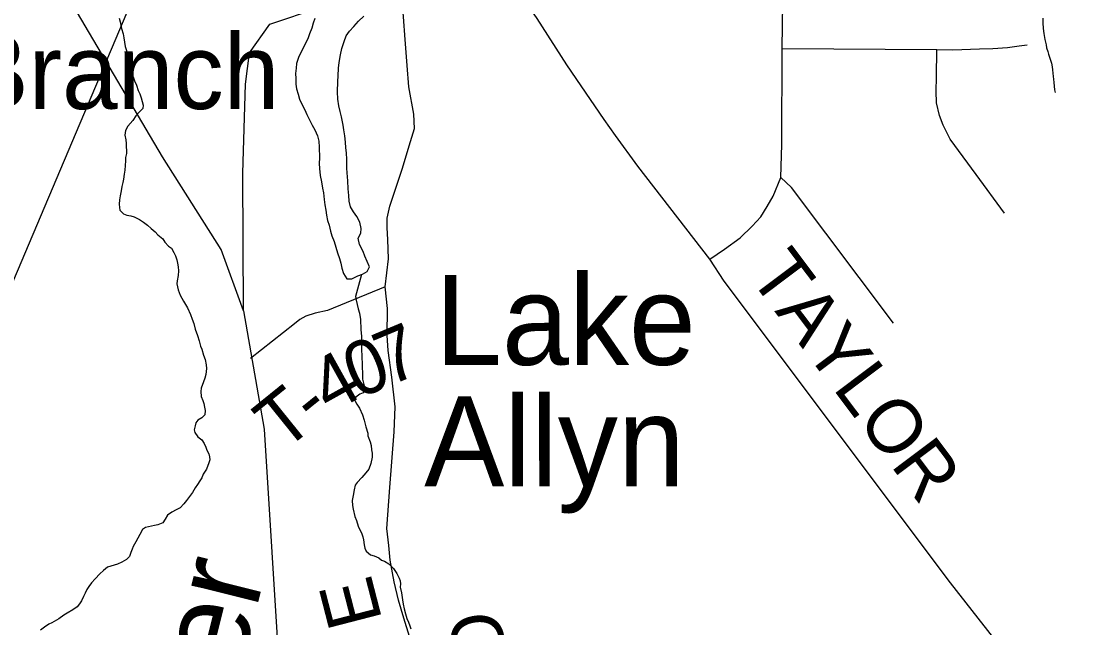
# Model space of a CAD drawing. Extents: x 0 to 34, y 0 to 22.
# Drawn here: x 7.873 to 8.429, y 15.698 to 16.017 of the extents above; entities that cross this region are included whole.
import ezdxf

# ---------------------------------------------------------------- set-up
doc = ezdxf.new("R2010")
doc.units = 0
for name, color, linetype in [('GM_X_Corporation', 7, 'Continuous'), ('GM_X_County_Road', 7, 'Continuous'), ('GM_X_County_Road_Text', 7, 'Continuous'), ('GM_X_Minor_Lake', 7, 'Continuous'), ('GM_X_Minor_Lake_Text', 7, 'Continuous'), ('GM_X_Minor_River', 7, 'Continuous'), ('GM_X_Minor_River_Text', 7, 'Continuous'), ('GM_X_Rail_Line', 7, 'Continuous'), ('GM_X_Township', 7, 'Continuous'), ('GM_X_Township_Road', 7, 'Continuous'), ('GM_X_Township_Road_Text', 7, 'Continuous'), ('GM_X_Unincorporated_Text', 7, 'Continuous')]:
    doc.layers.add(name, color=color, linetype=linetype)

msp = doc.modelspace()

# ---------------------------------------------------------------- linework, layer by layer
at = {"layer": 'GM_X_Corporation'}
msp.add_lwpolyline([(8.07623, 16.37167), (8.03576, 16.27564), (8.03331, 16.26987), (8.02574, 16.25202), (8.00303, 16.19841), (7.99579, 16.18133), (7.96749, 16.11454), (7.70278, 15.48987), (7.56193, 15.15588), (7.53361, 15.08872), (7.48819, 14.98101), (7.48543, 14.97447), (7.44826, 14.88634)], dxfattribs=at)
at = {"layer": 'GM_X_County_Road'}
for points in [[(8.23535, 15.89172), (8.19739, 15.94067), (8.18557, 15.9569), (8.1796, 15.96526), (8.16754, 15.98293), (8.16002, 15.99409), (8.14432, 16.01838), (8.13064, 16.03838), (8.12624, 16.04462), (8.12206, 16.04902), (8.11883, 16.05086), (8.11486, 16.05189), (8.10407, 16.05372), (8.07222, 16.05798)], [(8.07711, 15.69308), (8.0741, 15.70283), (8.07133, 15.71224), (8.06898, 15.72192), (8.0669, 15.73326), (8.06621, 15.741), (8.06511, 15.74999), (8.06671, 15.77158), (8.06911, 15.8008), (8.06954, 15.81393), (8.06784, 15.82959), (8.06587, 15.84371), (8.0653, 15.85161), (8.06551, 15.86573), (8.06424, 15.87719), (8.06608, 15.89191), (8.06572, 15.90215), (8.06539, 15.90834), (8.06539, 15.91342), (8.06668, 15.91971), (8.06894, 15.926), (8.07347, 15.93971), (8.07692, 15.95143), (8.07974, 15.96051), (8.07942, 15.96803), (8.07676, 15.98244), (8.07585, 15.99363), (8.07489, 16.00736), (8.07299, 16.03138)], [(8.442, 15.61944), (8.36202, 15.72137), (8.24287, 15.88014), (8.23535, 15.89172)]]:
    msp.add_lwpolyline(points, dxfattribs=at)
at = {"layer": 'GM_X_Minor_Lake'}
msp.add_lwpolyline([(8.02724, 16.01847), (8.02645, 16.01601), (8.02565, 16.01337), (8.02447, 16.01035), (8.02348, 16.0077), (8.02016, 16.0013), (8.0186, 15.99791), (8.0176, 15.9947), (8.01738, 15.99223), (8.01715, 15.98958), (8.0173, 15.98692), (8.01726, 15.98388), (8.0176, 15.98141), (8.01851, 15.97855), (8.01924, 15.97607), (8.02053, 15.97302), (8.02201, 15.97034), (8.02311, 15.96786), (8.02441, 15.96518), (8.02589, 15.96231), (8.02718, 15.95983), (8.02866, 15.95677), (8.02938, 15.95391), (8.02952, 15.95068), (8.02964, 15.94518), (8.02959, 15.94214), (8.02975, 15.93948), (8.03008, 15.93587), (8.03079, 15.93245), (8.03131, 15.92921), (8.03185, 15.92674), (8.03218, 15.92313), (8.03252, 15.92028), (8.03305, 15.91761), (8.03339, 15.91495), (8.03392, 15.9121), (8.03484, 15.90962), (8.03556, 15.90657), (8.03628, 15.90409), (8.03738, 15.90104), (8.03829, 15.89799), (8.0392, 15.89513), (8.04029, 15.89208), (8.04102, 15.8896), (8.04155, 15.88694), (8.04227, 15.88427), (8.04413, 15.8814), (8.04679, 15.88136), (8.04986, 15.88302), (8.05234, 15.88393), (8.05483, 15.88523), (8.056, 15.88768), (8.0549, 15.89054), (8.05361, 15.8934), (8.0527, 15.89588), (8.05085, 15.89952), (8.05013, 15.90275), (8.0515, 15.90539), (8.05173, 15.90785), (8.05101, 15.91128), (8.04934, 15.91415), (8.04767, 15.91664), (8.046, 15.91932), (8.04528, 15.92237), (8.04513, 15.92522), (8.0448, 15.92883), (8.04467, 15.933), (8.04435, 15.93718), (8.04419, 15.93965), (8.04406, 15.94421), (8.04393, 15.94782), (8.04358, 15.95029), (8.04343, 15.95333), (8.0431, 15.95675), (8.04257, 15.95979), (8.04223, 15.96226), (8.04134, 15.96664), (8.04062, 15.9695), (8.0399, 15.97255), (8.03938, 15.97597), (8.03924, 15.97977), (8.03932, 15.98527), (8.03955, 15.9883), (8.0398, 15.99229), (8.04003, 15.99532), (8.04085, 15.99929), (8.04147, 16.0027), (8.04266, 16.00629), (8.04384, 16.00931), (8.04558, 16.01175), (8.04771, 16.01418), (8.05022, 16.01699), (8.0531, 16.01961)], dxfattribs=at)
at = {"layer": 'GM_X_Minor_River'}
for points in [[(7.92427, 16.01865), (7.92481, 16.01674), (7.92551, 16.01311), (7.92623, 16.01044), (7.92657, 16.00834), (7.92744, 16.00376), (7.92798, 16.00166), (7.92886, 15.99784), (7.92902, 15.99594), (7.92991, 15.99231), (7.93045, 15.99059), (7.931, 15.98906), (7.93173, 15.98714), (7.93227, 15.98561), (7.93337, 15.98331), (7.93428, 15.98063), (7.93501, 15.97872), (7.93573, 15.97662), (7.93627, 15.97471), (7.93681, 15.97279), (7.93659, 15.97109), (7.93485, 15.96941), (7.93291, 15.96716), (7.93135, 15.96471), (7.92883, 15.96172), (7.92746, 15.95946), (7.92723, 15.95699), (7.92776, 15.95451), (7.92791, 15.95261), (7.92788, 15.9507), (7.92804, 15.94918), (7.92802, 15.94747), (7.9276, 15.9452), (7.92757, 15.94349), (7.92711, 15.93855), (7.92688, 15.93646), (7.92646, 15.93381), (7.92605, 15.9321), (7.92563, 15.93002), (7.92521, 15.92774), (7.92479, 15.92509), (7.92437, 15.92301), (7.92414, 15.92073), (7.92431, 15.91901), (7.92447, 15.91749), (7.92653, 15.91555), (7.92823, 15.91495), (7.93031, 15.91454), (7.93202, 15.91413), (7.93484, 15.91256), (7.9371, 15.91119), (7.93916, 15.90963), (7.94104, 15.90789), (7.9431, 15.90614), (7.94459, 15.90459), (7.94722, 15.90245), (7.94833, 15.90072), (7.9502, 15.8986), (7.9517, 15.89762), (7.95299, 15.89532), (7.95391, 15.89359), (7.95464, 15.89149), (7.95498, 15.88958), (7.95533, 15.88767), (7.95549, 15.88558), (7.95526, 15.88311), (7.95483, 15.88027), (7.95461, 15.87875), (7.95532, 15.8757), (7.95641, 15.87282), (7.95807, 15.86956), (7.9601, 15.86611), (7.96176, 15.86266), (7.96266, 15.86017)], [(8.41072, 16.01871), (8.41068, 16.01624), (8.41082, 16.0132), (8.41115, 16.01053), (8.41167, 16.00748), (8.41238, 16.00461), (8.41255, 16.00309), (8.41327, 16.00117), (8.41363, 15.99965), (8.41453, 15.99697), (8.41526, 15.99486), (8.41561, 15.99296), (8.41577, 15.99143), (8.41609, 15.98801), (8.41626, 15.98648)], [(8.41626, 15.98648), (8.41642, 15.98477), (8.41658, 15.98286), (8.41674, 15.98096), (8.41709, 15.97943)], [(8.05181, 15.88374), (8.0486, 15.87217), (8.04895, 15.87026), (8.05001, 15.86568), (8.05073, 15.86338), (8.05124, 15.85995), (8.05154, 15.85481), (8.05185, 15.85101), (8.05176, 15.84569), (8.05204, 15.83922), (8.0522, 15.8375), (8.05214, 15.83408), (8.0523, 15.83256), (8.05227, 15.83047), (8.05243, 15.82856), (8.05332, 15.82513), (8.05386, 15.82322), (8.05268, 15.82133), (8.05096, 15.8206), (8.04885, 15.81912), (8.04825, 15.81742), (8.04936, 15.8155), (8.05084, 15.81338), (8.0523, 15.80975), (8.05321, 15.80707), (8.0541, 15.80344), (8.05518, 15.80019), (8.05516, 15.79867), (8.05643, 15.79561), (8.05697, 15.7937), (8.05712, 15.79141), (8.05748, 15.78969), (8.05744, 15.7876), (8.05681, 15.78419), (8.05562, 15.78117), (8.05407, 15.7793), (8.05194, 15.77686), (8.04961, 15.77424), (8.04845, 15.77274), (8.04803, 15.77028), (8.0474, 15.76725), (8.04698, 15.76479), (8.04713, 15.76212), (8.04748, 15.76021), (8.04836, 15.75621), (8.04927, 15.7541), (8.04999, 15.75124), (8.05201, 15.74721), (8.05255, 15.74549), (8.0529, 15.74396), (8.05324, 15.74129), (8.05359, 15.73958), (8.05433, 15.73804), (8.05657, 15.7361), (8.05847, 15.7355), (8.06092, 15.73451), (8.06242, 15.73334), (8.06393, 15.73274), (8.06619, 15.73137), (8.06862, 15.72886), (8.07048, 15.72636), (8.07158, 15.72387), (8.07212, 15.72234), (8.07229, 15.72081), (8.07226, 15.7191), (8.07297, 15.71605), (8.07348, 15.71243), (8.07382, 15.71014), (8.07435, 15.70766), (8.07506, 15.70499), (8.07578, 15.7025), (8.07651, 15.70059), (8.07724, 15.69868), (8.07778, 15.69715)], [(7.96266, 15.86017), (7.96358, 15.85787), (7.96429, 15.85482), (7.96537, 15.85157), (7.96627, 15.8487), (7.96699, 15.84602), (7.96772, 15.8443), (7.96862, 15.84124), (7.96953, 15.83895), (7.97005, 15.83608), (7.97021, 15.83418), (7.96978, 15.83096), (7.96936, 15.82906), (7.96857, 15.82718), (7.96738, 15.82377), (7.96716, 15.82207), (7.9673, 15.8194), (7.96822, 15.8173), (7.96876, 15.81577), (7.96911, 15.81386), (7.96946, 15.81214), (7.96923, 15.80986), (7.96768, 15.80818), (7.96557, 15.80708), (7.9646, 15.80557), (7.96419, 15.80406), (7.96378, 15.80198), (7.96413, 15.80045), (7.96561, 15.79814), (7.96768, 15.79658), (7.96898, 15.79466), (7.96989, 15.79274), (7.97044, 15.79121), (7.97136, 15.7893), (7.97171, 15.78777), (7.97187, 15.78606), (7.97147, 15.78454), (7.97027, 15.78114), (7.96852, 15.77851), (7.96772, 15.77662), (7.96675, 15.77512), (7.96538, 15.77305), (7.96421, 15.77136), (7.96284, 15.76891), (7.95973, 15.76479), (7.95818, 15.76291), (7.95624, 15.76086), (7.95413, 15.75975), (7.95202, 15.75865), (7.94971, 15.75698), (7.94835, 15.75491), (7.94718, 15.75303), (7.9445, 15.75194), (7.94278, 15.75159), (7.93973, 15.75088), (7.93801, 15.75053), (7.93647, 15.74942), (7.9351, 15.74678), (7.93294, 15.74302), (7.93157, 15.74057), (7.93097, 15.73906), (7.93038, 15.73736), (7.92958, 15.73528), (7.92803, 15.7336), (7.92554, 15.73231), (7.92324, 15.73121), (7.91808, 15.72959), (7.91596, 15.72791), (7.91403, 15.72605), (7.91151, 15.72343), (7.90958, 15.72137), (7.90822, 15.7195), (7.90724, 15.7178), (7.90625, 15.71592), (7.90547, 15.71422), (7.90429, 15.71196), (7.90331, 15.71027), (7.90214, 15.70877), (7.89983, 15.7071), (7.89676, 15.70544), (7.89503, 15.70433), (7.89234, 15.70248), (7.88869, 15.70026), (7.88716, 15.69953), (7.88485, 15.69805), (7.88273, 15.69637)]]:
    msp.add_lwpolyline(points, dxfattribs=at)
at = {"layer": 'GM_X_Rail_Line'}
for points in [[(7.98969, 15.86454), (7.97792, 15.89676), (7.9471, 15.94564), (7.90633, 16.01458), (7.86621, 16.08248), (7.84214, 16.11721), (7.82041, 16.14516), (7.79233, 16.17448), (7.74628, 16.21987), (7.7111, 16.24634), (7.67665, 16.2653), (7.63308, 16.28236), (7.40377, 16.36953)], [(7.98969, 15.86454), (7.98939, 15.937), (7.99075, 15.98395), (7.99292, 16.00032), (8.00357, 16.01545), (8.02974, 16.02429), (8.07295, 16.03744), (8.23965, 16.08179), (8.31899, 16.106), (8.35056, 16.11271), (8.39414, 16.11308), (8.44742, 16.1131)], [(7.98969, 15.86454), (8.00054, 15.80233), (8.00863, 15.6727), (8.02132, 15.53413), (8.03029, 15.48715), (8.0633, 15.34818), (8.07433, 15.28377), (8.07188, 15.20345), (8.07051, 14.99837), (8.076, 14.81885), (8.09328, 14.63521), (8.09541, 14.55384), (8.10526, 14.46107), (8.10942, 14.40534), (8.11066, 14.37333), (8.10339, 14.33173), (8.09411, 14.30513)]]:
    msp.add_lwpolyline(points, dxfattribs=at)
at = {"layer": 'GM_X_Township'}
msp.add_lwpolyline([(8.07623, 16.37167), (8.03576, 16.27564), (8.03331, 16.26987), (8.02574, 16.25202), (8.00303, 16.19841), (7.99579, 16.18133), (7.96749, 16.11454), (7.70278, 15.48987), (7.56193, 15.15588), (7.53361, 15.08872), (7.48819, 14.98101), (7.48543, 14.97447), (7.44826, 14.88634)], dxfattribs=at)
at = {"layer": 'GM_X_Township_Road'}
for points in [[(8.23535, 15.89172), (8.24303, 15.89701), (8.25128, 15.90301), (8.25766, 15.9092), (8.26207, 15.91408), (8.26554, 15.91943), (8.26864, 15.92496), (8.27276, 15.93481), (8.27314, 15.95207), (8.2733, 16.00266), (8.27528, 16.13506), (8.27536, 16.13602)], [(8.2733, 16.00266), (8.35482, 16.00213), (8.36328, 16.00196), (8.37736, 16.00249), (8.3844, 16.00266), (8.39198, 16.00319), (8.39814, 16.00407), (8.40237, 16.0046)], [(8.39053, 15.91596), (8.37556, 15.93641), (8.36186, 15.95486), (8.35821, 15.96234), (8.3562, 15.96746), (8.35474, 15.97403), (8.35455, 15.98024), (8.35474, 15.98755), (8.35482, 16.00213)], [(8.33207, 15.85803), (8.27823, 15.92952), (8.27276, 15.93481)], [(8.06424, 15.87719), (8.03385, 15.8647), (8.0274, 15.86333), (8.02256, 15.8618), (8.01938, 15.85992), (8.01649, 15.85772), (7.99328, 15.83953)]]:
    msp.add_lwpolyline(points, dxfattribs=at)

# ---------------------------------------------------------------- texts
at = {"layer": 'GM_X_County_Road_Text'}
for s, height, rotation, p in [('TAYLOR', 0.028409, 306.9376, (8.25522, 15.88297)), ('E', 0.02841, 104.4759, (8.06288, 15.70176)), ('D', 0.02841, 100.9733, (8.12929, 15.68145))]:
    msp.add_text(s, height=height, rotation=rotation, dxfattribs=at).set_placement(p)
at = {"layer": 'GM_X_Minor_Lake_Text'}
for s, p in [('Lake', (8.09062, 15.8361)), ('Allyn', (8.08484, 15.77213))]:
    msp.add_text(s, height=0.047348, rotation=0.0042, dxfattribs=at).set_placement(p)
at = {"layer": 'GM_X_Minor_River_Text'}
msp.add_text('Shayler', height=0.047327, rotation=75.997, dxfattribs=at).set_placement((7.94958, 15.51923))
at = {"layer": 'GM_X_Township_Road_Text'}
for s, rotation, p in [('7', 22.7003, (8.06619, 15.82471)), ('0', 21.9309, (8.04958, 15.81802)), ('4', 29.0981, (8.03513, 15.80991)), ('T', 38.9007, (8.01058, 15.78996)), ('-', 38.8993, (8.02712, 15.80331))]:
    msp.add_text(s, height=0.02841, rotation=rotation, dxfattribs=at).set_placement(p)
at = {"layer": 'GM_X_Unincorporated_Text'}
msp.add_text('Branch', height=0.039489, rotation=0, dxfattribs=at).set_placement((7.84128, 15.97081))

doc.saveas('drawing.dxf')
